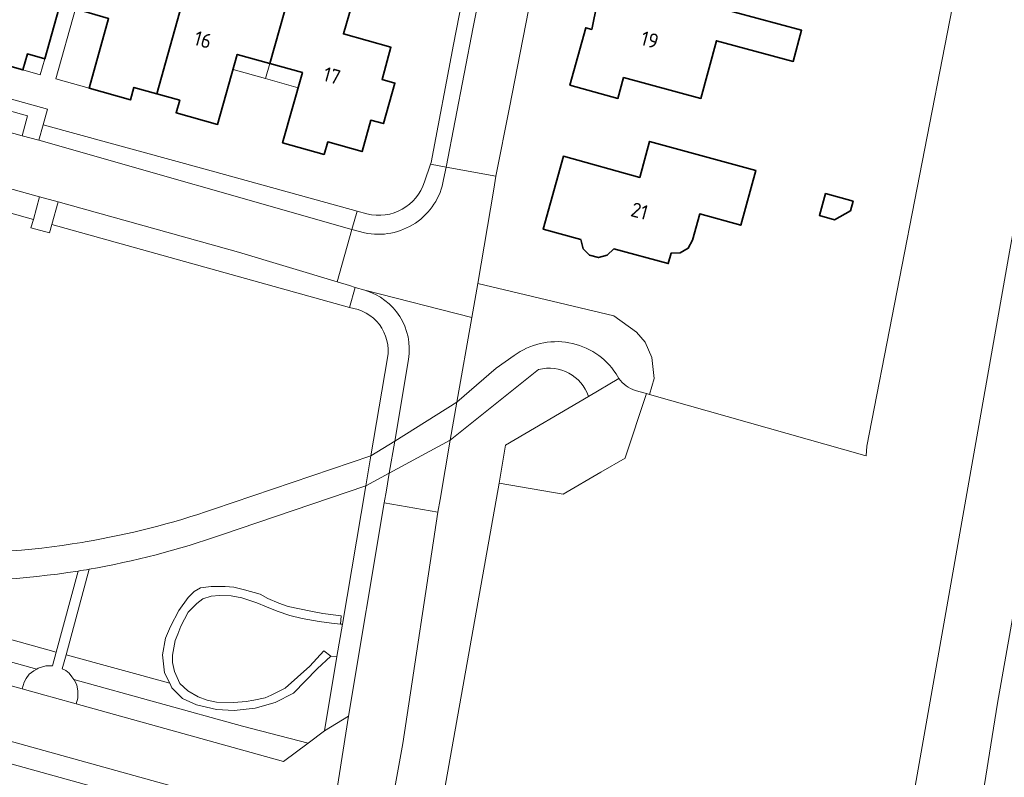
# Model space of a CAD drawing. Header units: metres. Extents: x 149984 to 156489, y 469398 to 478068.
# Tile 720 of 854: x 154650 to 154741, y 473040 to 473110. Entities that reach past the tile are written whole.
import ezdxf
from ezdxf.enums import TextEntityAlignment as Align

# ---------------------------------------------------------------- set-up
doc = ezdxf.new("R2010")
doc.units = ezdxf.units.M
doc.header["$LTSCALE"] = 0.75
for name, color, linetype, lineweight in [('B-WE-GR-BEPLANTING_CULTUUR_HEESTERS-GV', 252, 'Continuous', 18), ('B-WE-GR-STRUIK-GV', 252, 'Continuous', 13), ('B-WE-OG-BEBOUWING-GV', 6, 'Continuous', 35), ('B-WE-OG-BEBOUWING-T18', 1, 'Continuous', 18), ('B-WE-OG-BEBOUWING_LUIFEL-GV', 6, 'Continuous', 18), ('B-WE-OG-TERREIN_BEGROEID-GV', 252, 'Continuous', 18), ('B-WE-OG-TERREIN_ERF-GV', 252, 'Continuous', 18), ('B-WE-OG-WATER_MEER-GV', 252, 'Continuous', 18), ('B-WE-OG-WEG-GV', 252, 'Continuous', 18), ('B-WE-VH-GESLOTENVERHARDING_ASFALT-GV', 252, 'Continuous', 18), ('B-WE-VH-OPENVERHARDING_BETONSTRAATSTEEN-GV', 252, 'Continuous', 18), ('B-WE-VH-OPENVERHARDING_TEGEL-GV', 252, 'Continuous', 18)]:
    doc.layers.add(name, color=color, linetype=linetype, lineweight=lineweight)
doc.styles.add('NLCS-ISO-M750-T18', font='NLCS-ISO.ttf', dxfattribs={"height": 1.35})

msp = doc.modelspace()

# ---------------------------------------------------------------- linework, layer by layer
at = {"layer": 'B-WE-GR-BEPLANTING_CULTUUR_HEESTERS-GV', "flags": 128}
for points in [[(154706.746, 473075.904), (154707.778, 473075.62), (154708.046, 473075.544), (154708.482, 473077.033), (154708.286, 473078.949), (154707.657, 473080.385), (154706.871, 473081.306), (154704.749, 473082.817), (154692.192, 473085.806), (154691.652, 473082.664), (154690.264, 473074.83), (154693.909, 473077.983), (154695.554, 473079.135)], [(154697.819, 473077.851), (154689.654, 473071.326), (154688.721, 473065.836)], [(154704.968, 473077.461), (154705.23, 473077.023)], [(154688.721, 473065.836), (154688.503, 473064.668), (154685.278, 473043.298), (154684.231, 473037.548), (154683.569, 473032.662), (154689.451, 473031.25), (154688.087, 473033.272), (154688.247, 473034.168), (154694.171, 473067.359), (154694.763, 473070.849), (154702.43, 473075.36)], [(154656.296, 473059.395), (154654.169, 473051.491), (154663.737, 473048.882), (154663.268, 473049.836), (154663.074, 473051.486), (154663.365, 473053.016), (154663.826, 473054.108), (154664.58, 473055.576), (154665.432, 473056.779), (154666.005, 473057.325), (154666.593, 473057.666), (154667.576, 473057.802), (154668.873, 473057.802), (154669.651, 473057.748), (154670.661, 473057.502), (154672.108, 473057.093), (154672.804, 473056.697), (154673.815, 473056.274), (154674.675, 473055.959), (154676.778, 473055.509), (154677.897, 473055.318), (154679.576, 473055.086), (154679.524, 473054.317), (154679.696, 473054.308), (154681.859, 473067.091)], [(154681.859, 473067.091), (154668.532, 473062.58)], [(154631.851, 473055.62), (154632.389, 473057.546), (154653.264, 473051.741), (154655.277, 473059.226)]]:
    msp.add_lwpolyline(points, dxfattribs=at)
at = {"layer": 'B-WE-GR-BEPLANTING_CULTUUR_HEESTERS-GV'}
for points in [[(154695.554, 473079.135, -0.430207), (154704.968, 473077.461)], [(154702.43, 473075.36, 0.391445), (154697.819, 473077.851)], [(154705.23, 473077.023, 0.158152), (154706.746, 473075.904)], [(154668.532, 473062.58, -0.040784), (154656.296, 473059.395)], [(154655.277, 473059.226, -0.099074), (154624.916, 473060.532)]]:
    msp.add_lwpolyline(points, format="xyb", dxfattribs=at)
at = {"layer": 'B-WE-GR-BEPLANTING_CULTUUR_HEESTERS-GV', "flags": 128}
for points in [[(154653.264, 473051.741), (154632.389, 473057.546), (154631.851, 473055.62), (154651.452, 473050.165), (154651.599, 473050.251), (154652.299, 473050.468), (154652.921, 473050.468)], [(154678.608, 473051.365), (154677.37, 473050.2), (154675.161, 473047.943), (154673.487, 473047.093), (154671.642, 473046.559), (154669.7, 473046.341), (154668.05, 473046.438), (154666.205, 473046.875), (154664.919, 473047.457), (154663.948, 473048.452), (154663.737, 473048.882), (154654.169, 473051.491), (154653.822, 473050.201), (154654.148, 473050.051), (154654.465, 473049.784), (154654.698, 473049.45), (154654.883, 473049.216), (154670.464, 473044.885), (154676.515, 473043.323), (154678.029, 473044.453), (154679.191, 473051.323)]]:
    msp.add_lwpolyline(points, close=True, dxfattribs=at)
at = {"layer": 'B-WE-GR-STRUIK-GV', "flags": 128}
for points in [[(154617.039, 473101.243), (154651.145, 473091.72), (154651.726, 473093.803), (154617.612, 473103.303)], [(154680.352, 473083.565), (154680.859, 473085.414), (154680.359, 473085.599), (154679.196, 473085.939), (154670.084, 473088.691), (154653.425, 473093.33), (154652.844, 473091.246)], [(154678.608, 473051.365), (154677.981, 473051.871), (154676.677, 473050.446), (154674.394, 473048.419), (154673.104, 473047.763), (154672.561, 473047.517), (154671.517, 473047.302), (154670.79, 473047.19), (154669.653, 473047.098), (154668.066, 473047.108), (154667.206, 473047.292), (154666.356, 473047.6), (154665.424, 473048.173), (154664.677, 473048.849), (154664.175, 473049.944), (154664.011, 473050.794), (154663.99, 473051.46), (154664.246, 473052.816), (154664.503, 473053.395), (154664.769, 473054.143), (154665.455, 473055.443), (154666.233, 473056.242), (154666.807, 473056.672), (154667.575, 473056.918), (154668.342, 473056.969), (154669.407, 473056.928), (154670.411, 473056.764), (154671.773, 473056.282), (154672.674, 473055.914), (154673.677, 473055.535), (154674.824, 473055.136), (154675.961, 473054.839), (154677.548, 473054.552), (154678.674, 473054.398), (154679.524, 473054.317), (154679.576, 473055.086), (154677.897, 473055.318), (154676.778, 473055.509), (154674.675, 473055.959), (154673.815, 473056.274), (154672.804, 473056.697), (154672.108, 473057.093), (154670.661, 473057.502), (154669.651, 473057.748), (154668.873, 473057.802), (154667.576, 473057.802), (154666.593, 473057.666), (154666.005, 473057.325), (154665.432, 473056.779), (154664.58, 473055.576), (154663.826, 473054.108), (154663.365, 473053.016), (154663.074, 473051.486), (154663.268, 473049.836), (154663.737, 473048.882), (154663.948, 473048.452), (154664.919, 473047.457), (154666.205, 473046.875), (154668.05, 473046.438), (154669.7, 473046.341), (154671.642, 473046.559), (154673.487, 473047.093), (154675.161, 473047.943), (154677.37, 473050.2)], [(154651.452, 473050.165), (154631.851, 473055.62), (154625.587, 473057.361), (154625.673, 473057.103), (154625.734, 473056.585), (154625.734, 473056.037), (154625.764, 473055.581), (154625.641, 473055.136), (154650.123, 473048.335), (154650.299, 473048.966), (154650.482, 473049.3), (154650.765, 473049.7), (154651.199, 473050.017)], [(154676.515, 473043.323), (154670.464, 473044.885), (154654.883, 473049.216), (154654.948, 473049.133), (154655.165, 473048.683), (154655.248, 473048.166), (154655.248, 473047.482), (154655.101, 473046.952), (154674.25, 473041.633)]]:
    msp.add_lwpolyline(points, close=True, dxfattribs=at)
at = {"layer": 'B-WE-OG-BEBOUWING-GV', "flags": 128}
for points in [[(154649.644, 473119.232), (154648.917, 473116.641), (154646.126, 473106.672), (154650.182, 473105.531), (154650.594, 473107.006), (154652.195, 473106.562), (154654.566, 473115.047), (154651.506, 473115.907), (154652.235, 473118.505)], [(154662.547, 473103.321), (154665.24, 473112.922), (154665.981, 473115.563), (154662.661, 473116.529), (154660.356, 473117.2), (154660.647, 473118.208), (154657.301, 473119.166), (154655.048, 473111.18), (154658.096, 473110.297), (154656.287, 473103.848), (154660.107, 473102.759), (154660.429, 473103.916)], [(154665.24, 473112.922), (154662.547, 473103.321), (154664.666, 473102.726), (154664.335, 473101.566), (154668.162, 473100.493), (154669.98, 473106.97), (154672.984, 473106.126), (154675.222, 473114.102), (154671.946, 473115.024), (154671.658, 473114.003), (154669.345, 473114.655), (154668.589, 473111.977)], [(154675.222, 473114.102), (154672.984, 473106.126), (154675.993, 473105.281), (154674.172, 473098.805), (154677.996, 473097.721), (154678.343, 473098.882), (154681.507, 473097.988), (154682.317, 473100.886), (154683.476, 473100.567), (154684.548, 473104.315), (154683.357, 473104.653), (154684.177, 473107.625), (154679.792, 473108.854), (154680.553, 473111.515), (154678.236, 473112.173), (154678.518, 473113.175)], [(154702.744, 473109.253), (154702.169, 473109.427), (154700.704, 473104.124), (154705.142, 473102.897), (154705.663, 473104.824), (154712.805, 473102.898), (154714.231, 473108.219), (154721.34, 473106.317), (154722.11, 473109.195), (154711.775, 473111.992), (154710.855, 473112.241), (154708.616, 473112.847), (154703.717, 473114.173)], [(154701.72, 473089.849), (154701.939, 473089.007), (154702.529, 473088.409), (154703.346, 473088.187), (154704.161, 473088.419), (154704.77, 473088.996), (154709.796, 473087.632), (154710.056, 473088.588), (154710.897, 473088.633), (154711.616, 473089.075), (154712.03, 473089.816), (154712.694, 473092.22), (154716.478, 473091.184), (154717.871, 473096.245), (154708.066, 473098.923), (154707.149, 473095.596), (154700.103, 473097.549), (154698.238, 473090.808)], [(154724.323, 473094.112), (154723.756, 473092.078), (154725.137, 473091.692), (154726.616, 473092.525), (154726.861, 473093.404)]]:
    msp.add_lwpolyline(points, close=True, dxfattribs=at)
at = {"layer": 'B-WE-OG-BEBOUWING_LUIFEL-GV', "flags": 128}
for points in [[(154655.048, 473111.18), (154653.232, 473104.705), (154656.287, 473103.848), (154658.096, 473110.297)], [(154652.195, 473106.562), (154650.594, 473107.006), (154650.182, 473105.531), (154651.779, 473105.082)], [(154672.984, 473106.126), (154669.98, 473106.97), (154669.589, 473105.576), (154672.593, 473104.733)], [(154675.993, 473105.281), (154672.984, 473106.126), (154672.593, 473104.733), (154675.601, 473103.889)]]:
    msp.add_lwpolyline(points, close=True, dxfattribs=at)
at = {"layer": 'B-WE-OG-TERREIN_BEGROEID-GV', "flags": 128}
for points in [[(154680.352, 473083.565), (154652.844, 473091.246), (154652.629, 473090.473), (154650.925, 473090.928), (154651.145, 473091.72), (154617.039, 473101.243), (154616.811, 473100.424), (154614.888, 473100.959), (154615.117, 473101.78), (154595.195, 473107.342), (154581.73, 473084.692), (154599.043, 473074.351), (154600.659, 473073.457)], [(154667.786, 473064.934), (154682.327, 473069.861), (154683.86, 473078.921)], [(154655.652, 473061.879), (154655.929, 473061.926)]]:
    msp.add_lwpolyline(points, dxfattribs=at)
at = {"layer": 'B-WE-OG-TERREIN_BEGROEID-GV'}
for points in [[(154683.86, 473078.921, 0.430791), (154680.352, 473083.565)], [(154655.929, 473061.926, 0.039991), (154667.786, 473064.934)], [(154625.866, 473062.926, 0.100686), (154655.652, 473061.879)]]:
    msp.add_lwpolyline(points, format="xyb", dxfattribs=at)
at = {"layer": 'B-WE-OG-TERREIN_BEGROEID-GV', "flags": 128}
msp.add_lwpolyline([(154679.191, 473051.323), (154679.696, 473054.308), (154679.524, 473054.317), (154678.674, 473054.398), (154677.548, 473054.552), (154675.961, 473054.839), (154674.824, 473055.136), (154673.677, 473055.535), (154672.674, 473055.914), (154671.773, 473056.282), (154670.411, 473056.764), (154669.407, 473056.928), (154668.342, 473056.969), (154667.575, 473056.918), (154666.807, 473056.672), (154666.233, 473056.242), (154665.455, 473055.443), (154664.769, 473054.143), (154664.503, 473053.395), (154664.246, 473052.816), (154663.99, 473051.46), (154664.011, 473050.794), (154664.175, 473049.944), (154664.677, 473048.849), (154665.424, 473048.173), (154666.356, 473047.6), (154667.206, 473047.292), (154668.066, 473047.108), (154669.653, 473047.098), (154670.79, 473047.19), (154671.517, 473047.302), (154672.561, 473047.517), (154673.104, 473047.763), (154674.394, 473048.419), (154676.677, 473050.446), (154677.981, 473051.871), (154678.608, 473051.365)], close=True, dxfattribs=at)
at = {"layer": 'B-WE-OG-TERREIN_ERF-GV', "flags": 128}
for points in [[(154703.253, 473141.777), (154703.139, 473141.241), (154699.9, 473126.045), (154697.613, 473114.866), (154695.133, 473102.069), (154693.871, 473095.722), (154693.69, 473094.517), (154692.192, 473085.806), (154704.749, 473082.817), (154706.871, 473081.306), (154707.657, 473080.385), (154708.286, 473078.949), (154708.482, 473077.033), (154708.046, 473075.544), (154727.957, 473069.896), (154728.06, 473069.867), (154728.142, 473070.767), (154738.355, 473123.279), (154739.26, 473126.365), (154744.029, 473129.486), (154744.623, 473129.357), (154744.97, 473130.967), (154703.382, 473142.326)], [(154687.278, 473095.193), (154687.838, 473096.831), (154687.89, 473096.982), (154689.943, 473107.891), (154692.373, 473120.341)], [(154654.566, 473115.047), (154652.195, 473106.562), (154650.594, 473107.006), (154650.182, 473105.531), (154646.126, 473106.672), (154642.054, 473107.818), (154642.471, 473109.288), (154641.055, 473109.685), (154639.63, 473110.084), (154639.22, 473108.612), (154635.153, 473109.756), (154631.092, 473110.899)], [(154617.275, 473111.668), (154652.454, 473101.914), (154652.046, 473100.447), (154667.022, 473096.373), (154681.051, 473092.492), (154681.963, 473092.242)], [(154680.553, 473111.515), (154679.792, 473108.854), (154684.177, 473107.625), (154683.357, 473104.653), (154684.548, 473104.315), (154683.476, 473100.567), (154682.317, 473100.886), (154681.507, 473097.988), (154678.343, 473098.882), (154677.996, 473097.721), (154674.172, 473098.805), (154675.993, 473105.281), (154672.984, 473106.126), (154669.98, 473106.97), (154668.162, 473100.493), (154664.335, 473101.566), (154664.666, 473102.726), (154662.547, 473103.321), (154660.429, 473103.916), (154660.107, 473102.759), (154656.287, 473103.848), (154658.096, 473110.297)]]:
    msp.add_lwpolyline(points, dxfattribs=at)
for points in [[(154711.775, 473111.992), (154722.11, 473109.195), (154721.34, 473106.317), (154714.231, 473108.219), (154712.805, 473102.898), (154705.663, 473104.824), (154705.142, 473102.897), (154700.704, 473104.124), (154702.169, 473109.427), (154702.744, 473109.253), (154703.717, 473114.173), (154708.616, 473112.847), (154709.179, 473114.926), (154712.338, 473114.071)], [(154701.72, 473089.849), (154698.238, 473090.808), (154700.103, 473097.549), (154707.149, 473095.596), (154708.066, 473098.923), (154717.871, 473096.245), (154716.478, 473091.184), (154712.694, 473092.22), (154712.03, 473089.816), (154711.616, 473089.075), (154710.897, 473088.633), (154710.056, 473088.588), (154709.796, 473087.632), (154704.77, 473088.996), (154704.161, 473088.419), (154703.346, 473088.187), (154702.529, 473088.409), (154701.939, 473089.007)], [(154724.323, 473094.112), (154726.861, 473093.404), (154726.616, 473092.525), (154725.137, 473091.692), (154723.756, 473092.078)]]:
    msp.add_lwpolyline(points, close=True, dxfattribs=at)
at = {"layer": 'B-WE-OG-TERREIN_ERF-GV'}
msp.add_lwpolyline([(154681.963, 473092.242, 0.398722), (154687.278, 473095.193)], format="xyb", dxfattribs=at)
at = {"layer": 'B-WE-OG-WATER_MEER-GV', "flags": 128}
for points in [[(154738.355, 473123.279), (154728.142, 473070.767), (154728.06, 473069.867), (154727.957, 473069.896), (154708.046, 473075.544), (154707.778, 473075.62), (154705.802, 473069.682), (154705.795, 473069.662), (154703.566, 473068.371), (154700.072, 473066.347), (154694.171, 473067.359), (154688.247, 473034.168)], [(154732.408, 473038.315), (154741.3, 473088.734)]]:
    msp.add_lwpolyline(points, dxfattribs=at)
at = {"layer": 'B-WE-OG-WEG-GV', "flags": 128}
for points in [[(154748.343, 473136.006), (154746.467, 473136.528), (154744.97, 473130.967), (154744.623, 473129.357), (154745.608, 473129.143), (154747.978, 473125.213), (154741.3, 473088.734), (154732.408, 473038.315), (154727.639, 473006.596), (154726.679, 473000), (154724.235, 472983.217), (154722.294, 472967.798), (154718.415, 472966.049), (154716.73, 472966.252), (154715.628, 472962.081), (154715.365, 472960.87), (154718.132, 472960.562), (154721.584, 472960.281)], [(154740.189, 473047.033), (154745.103, 473074.639), (154748.451, 473093.058), (154748.76, 473094.761), (154754.624, 473124.515), (154754.894, 473125.758), (154754.895, 473125.764)], [(154728.275, 472966.299), (154728.861, 472969.939), (154730.791, 472983.951), (154731.616, 472989.998), (154733.031, 473000), (154736.436, 473023.518), (154740.189, 473047.033)]]:
    msp.add_lwpolyline(points, dxfattribs=at)
at = {"layer": 'B-WE-VH-GESLOTENVERHARDING_ASFALT-GV', "flags": 128}
for points in [[(154754.624, 473124.515), (154748.76, 473094.761), (154748.451, 473093.058), (154745.103, 473074.639), (154740.189, 473047.033), (154736.436, 473023.518), (154733.031, 473000), (154731.616, 472989.998), (154730.791, 472983.951), (154728.861, 472969.939), (154732.457, 472969.569), (154733.338, 472975.788)], [(154668.532, 473062.58), (154681.859, 473067.091), (154682.327, 473069.861), (154667.786, 473064.934)], [(154655.929, 473061.926), (154655.652, 473061.879)]]:
    msp.add_lwpolyline(points, dxfattribs=at)
at = {"layer": 'B-WE-VH-GESLOTENVERHARDING_ASFALT-GV'}
for points in [[(154667.786, 473064.934, -0.039991), (154655.929, 473061.926)], [(154655.652, 473061.879, -0.100686), (154625.866, 473062.926)], [(154656.296, 473059.395, 0.040784), (154668.532, 473062.58)], [(154624.916, 473060.532, 0.099074), (154655.277, 473059.226)], [(154655.277, 473059.226, 0.004934), (154656.296, 473059.395)]]:
    msp.add_lwpolyline(points, format="xyb", dxfattribs=at)
at = {"layer": 'B-WE-VH-OPENVERHARDING_BETONSTRAATSTEEN-GV', "flags": 128}
for points in [[(154585.531, 473124.235), (154598.065, 473169.293), (154593.216, 473170.618), (154578.228, 473116.793), (154577.575, 473114.456), (154596.319, 473109.233), (154615.69, 473103.839), (154617.612, 473103.303), (154651.726, 473093.803), (154653.425, 473093.33), (154670.084, 473088.691), (154679.196, 473085.939), (154680.561, 473090.783)], [(154680.561, 473090.783), (154651.655, 473099.027), (154650.107, 473099.453), (154613.692, 473109.592), (154612.107, 473110.033), (154607.313, 473111.368), (154589.815, 473116.262)], [(154681.73, 473090.479), (154680.561, 473090.783), (154679.196, 473085.939), (154680.359, 473085.599), (154680.859, 473085.414), (154681.748, 473085.17), (154691.652, 473082.664), (154692.192, 473085.806), (154693.69, 473094.517), (154693.871, 473095.722), (154689.269, 473096.553), (154689.043, 473095.398)], [(154684.522, 473071.235), (154690.264, 473074.83), (154691.652, 473082.664), (154681.748, 473085.17)], [(154685.792, 473078.782), (154684.522, 473071.235)], [(154695.554, 473079.135), (154693.909, 473077.983), (154690.264, 473074.83)], [(154690.264, 473074.83), (154689.654, 473071.326), (154697.819, 473077.851)], [(154705.23, 473077.023), (154702.43, 473075.36), (154694.763, 473070.849), (154694.171, 473067.359), (154700.072, 473066.347), (154703.566, 473068.371), (154705.795, 473069.662), (154705.802, 473069.682), (154707.778, 473075.62)], [(154702.43, 473075.36), (154705.23, 473077.023), (154704.968, 473077.461)], [(154707.778, 473075.62), (154706.746, 473075.904)], [(154675.815, 472976.241), (154676.425, 472979.939), (154679.143, 473000), (154683.569, 473032.662), (154684.231, 473037.548), (154685.278, 473043.298), (154688.503, 473064.668), (154683.561, 473065.523), (154680.245, 473045.825)], [(154655.277, 473059.226), (154653.264, 473051.741), (154652.921, 473050.468), (154652.299, 473050.468), (154651.599, 473050.251), (154651.452, 473050.165), (154651.199, 473050.017), (154650.765, 473049.7), (154650.482, 473049.3), (154650.299, 473048.966), (154650.123, 473048.335), (154652.193, 473047.76), (154653.098, 473047.509), (154655.101, 473046.952), (154655.248, 473047.482), (154655.248, 473048.166), (154655.165, 473048.683), (154654.948, 473049.133), (154654.883, 473049.216), (154654.698, 473049.45), (154654.465, 473049.784), (154654.148, 473050.051), (154653.822, 473050.201), (154654.169, 473051.491), (154656.296, 473059.395)], [(154680.245, 473045.825), (154678.103, 473032.096), (154673.873, 473000), (154670.821, 472976.838), (154668.682, 472975.238), (154674.925, 472973.34)]]:
    msp.add_lwpolyline(points, dxfattribs=at)
for points in [[(154689.269, 473096.553), (154691.776, 473109.467), (154694.271, 473121.945), (154698.539, 473142.259), (154697.056, 473142.587), (154697.055, 473142.576), (154692.373, 473120.341), (154689.943, 473107.891), (154687.89, 473096.982), (154687.838, 473096.831)], [(154689.269, 473096.553), (154693.871, 473095.722), (154695.133, 473102.069), (154697.613, 473114.866), (154699.9, 473126.045), (154703.139, 473141.241), (154698.539, 473142.259), (154694.271, 473121.945), (154691.776, 473109.467)], [(154613.692, 473109.592), (154650.107, 473099.453), (154650.605, 473101.297), (154616.993, 473110.653), (154614.194, 473111.432)], [(154652.046, 473100.447), (154651.655, 473099.027), (154680.561, 473090.783), (154681.051, 473092.492), (154667.022, 473096.373)], [(154650.925, 473090.928), (154652.629, 473090.473), (154652.844, 473091.246), (154653.425, 473093.33), (154651.726, 473093.803), (154651.145, 473091.72)], [(154684.522, 473071.235), (154684.022, 473068.266), (154689.654, 473071.326), (154690.264, 473074.83)], [(154688.503, 473064.668), (154688.721, 473065.836), (154689.654, 473071.326), (154684.022, 473068.266), (154683.76, 473066.707), (154683.561, 473065.523)], [(154619.33, 473051.753), (154618.106, 473052.093), (154572.797, 473064.665), (154573.086, 473062.54), (154673.67, 473034.581), (154676.017, 473031.536), (154678.103, 473032.096), (154674.844, 473036.325), (154622.919, 473050.758), (154621.661, 473051.107)], [(154587.894, 473055.209), (154589.885, 473054.656), (154590.585, 473054.461), (154590.874, 473055.504), (154619.36, 473047.607), (154651.005, 473038.708), (154656.686, 473037.131), (154662.761, 473035.445), (154671.46, 473033.141), (154674.149, 473032.396), (154676.017, 473031.536), (154673.67, 473034.581), (154573.086, 473062.54), (154572.025, 473061.482), (154578.479, 473059.693), (154578.473, 473059.67), (154577.999, 473057.96), (154578.008, 473057.958), (154578.673, 473057.773), (154583.849, 473056.337)], [(154678.103, 473032.096), (154680.245, 473045.825), (154678.029, 473044.453), (154676.515, 473043.323), (154674.25, 473041.633), (154655.101, 473046.952), (154653.098, 473047.509), (154652.193, 473047.76), (154650.123, 473048.335), (154625.641, 473055.136), (154624.269, 473055.517), (154622.919, 473050.758), (154674.844, 473036.325)]]:
    msp.add_lwpolyline(points, close=True, dxfattribs=at)
at = {"layer": 'B-WE-VH-OPENVERHARDING_BETONSTRAATSTEEN-GV'}
for points in [[(154689.043, 473095.398, -0.425119), (154681.73, 473090.479)], [(154681.748, 473085.17, -0.382872), (154685.792, 473078.782)], [(154704.968, 473077.461, 0.430207), (154695.554, 473079.135)], [(154697.819, 473077.851, -0.391445), (154702.43, 473075.36)], [(154706.746, 473075.904, -0.158152), (154705.23, 473077.023)], [(154656.296, 473059.395, -0.004934), (154655.277, 473059.226)]]:
    msp.add_lwpolyline(points, format="xyb", dxfattribs=at)
at = {"layer": 'B-WE-VH-OPENVERHARDING_TEGEL-GV', "flags": 128}
for points in [[(154651.655, 473099.027), (154652.046, 473100.447), (154652.454, 473101.914), (154617.275, 473111.668), (154616.993, 473110.653), (154650.605, 473101.297), (154650.107, 473099.453)], [(154684.022, 473068.266), (154684.522, 473071.235), (154682.327, 473069.861), (154681.859, 473067.091)], [(154678.029, 473044.453), (154680.245, 473045.825), (154683.561, 473065.523), (154683.76, 473066.707), (154684.022, 473068.266), (154681.859, 473067.091), (154679.696, 473054.308), (154679.191, 473051.323)]]:
    msp.add_lwpolyline(points, close=True, dxfattribs=at)
for points in [[(154689.043, 473095.398), (154689.269, 473096.553), (154687.838, 473096.831), (154687.278, 473095.193)], [(154681.963, 473092.242), (154681.051, 473092.492), (154680.561, 473090.783), (154681.73, 473090.479)], [(154681.748, 473085.17), (154680.859, 473085.414), (154680.352, 473083.565)], [(154683.86, 473078.921), (154682.327, 473069.861), (154684.522, 473071.235), (154685.792, 473078.782)]]:
    msp.add_lwpolyline(points, dxfattribs=at)
at = {"layer": 'B-WE-VH-OPENVERHARDING_TEGEL-GV'}
for points in [[(154681.73, 473090.479, 0.425119), (154689.043, 473095.398)], [(154687.278, 473095.193, -0.398722), (154681.963, 473092.242)], [(154685.792, 473078.782, 0.382872), (154681.748, 473085.17)], [(154680.352, 473083.565, -0.430791), (154683.86, 473078.921)]]:
    msp.add_lwpolyline(points, format="xyb", dxfattribs=at)

# ---------------------------------------------------------------- texts
at = {"layer": 'B-WE-OG-BEBOUWING-T18', "style": 'NLCS-ISO-M750-T18'}
for s, rotation, p in [('16', 344.3, (154666.809, 473108.323)), ('19', 345, (154708.085, 473108.314)), ('17', 344.4, (154678.72, 473105)), ('21', 344.9, (154707.135, 473092.499))]:
    msp.add_text(s, height=1.35, rotation=rotation, dxfattribs=at).set_placement(p, align=Align.MIDDLE)

doc.saveas('drawing.dxf')
